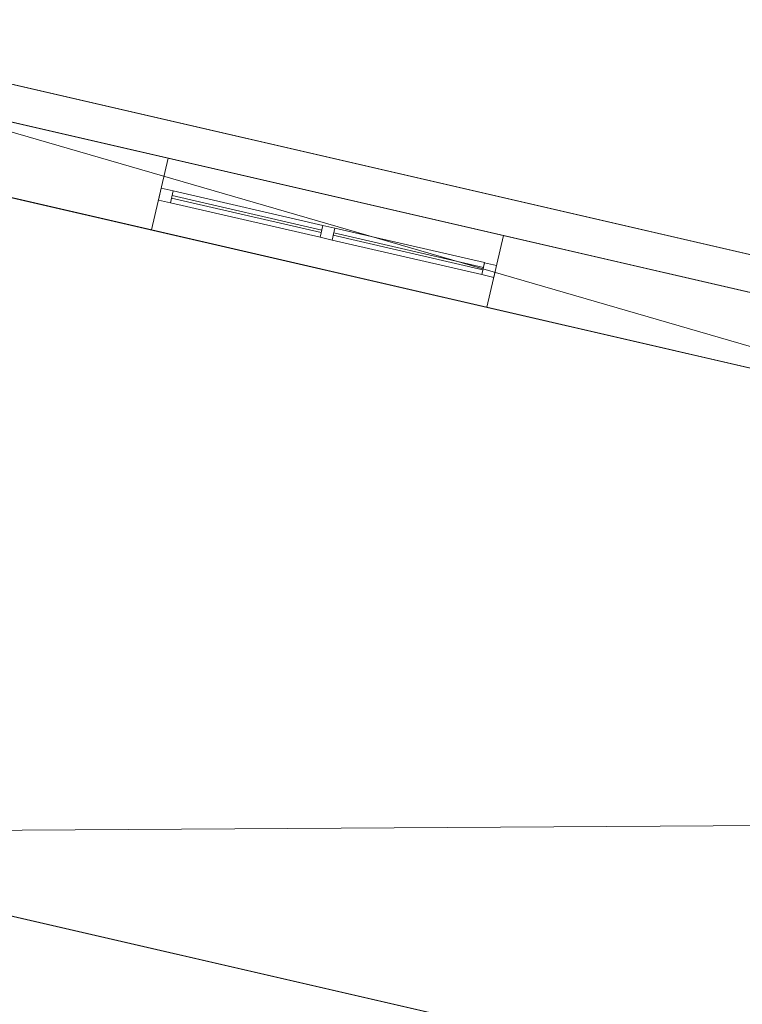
# Model space of a CAD drawing. Header units: millimetres. Extents: x -430348 to -225823, y -86243 to 5084.
# Tile 794 of 1056: x -331362 to -328423, y -64630 to -60622. Entities that reach past the tile are written whole.
import ezdxf

# ---------------------------------------------------------------- set-up
doc = ezdxf.new("R2010")
doc.units = ezdxf.units.MM
for name, color, linetype, lineweight in [('A-GLAZ-CURT', 52, 'Continuous', 9), ('A-GLAZ-CWMG', 51, 'Continuous', 9), ('A-ROOF', 132, 'Continuous', 9), ('A-WALL', 113, 'Continuous', 9)]:
    doc.layers.add(name, color=color, linetype=linetype, lineweight=lineweight)

# ---------------------------------------------------------------- blocks, each defined once
blk = doc.blocks.new('System Panel - Glazed-555748-_3D_ Copy 1')
at = {"layer": 'A-GLAZ-CURT', "transparency": 33554471}
mesh = blk.add_polyface(dxfattribs=at)
corners = [(-312.5, 5), (-312.5, 5, 555), (312.5, 5, 555), (312.5, 5)]
mesh.append_faces([[corners[k] for k in face] for face in [(2, 3, 0, 1)]])
mesh = blk.add_polyface(dxfattribs=at)
corners = [(312.5, -5), (-312.5, -5), (-312.5, 5), (312.5, 5)]
mesh.append_faces([[corners[k] for k in face] for face in [(3, 0, 1, 2)]])
mesh = blk.add_polyface(dxfattribs=at)
corners = [(-312.5, -5, 555), (312.5, -5, 555), (312.5, 5, 555), (-312.5, 5, 555)]
mesh.append_faces([[corners[k] for k in face] for face in [(3, 0, 1, 2)]])
mesh = blk.add_polyface(dxfattribs=at)
corners = [(-312.5, -5), (-312.5, -5, 555), (-312.5, 5, 555), (-312.5, 5)]
mesh.append_faces([[corners[k] for k in face] for face in [(3, 0, 1, 2)]])
mesh = blk.add_polyface(dxfattribs=at)
corners = [(312.5, -5, 555), (312.5, -5), (312.5, 5), (312.5, 5, 555)]
mesh.append_faces([[corners[k] for k in face] for face in [(3, 0, 1, 2)]])
mesh = blk.add_polyface(dxfattribs=at)
corners = [(-312.5, -5), (312.5, -5), (312.5, -5, 555), (-312.5, -5, 555)]
mesh.append_faces([[corners[k] for k in face] for face in [(2, 3, 0, 1)]])
blk = doc.blocks.new('Rectangular Mullion - 50mm x 50mm-555749-_3D_ Copy 1')
at = {"layer": 'A-GLAZ-CWMG'}
mesh = blk.add_polyface(dxfattribs=at)
corners = [(0, 25), (-50, 25), (-50, -25), (0, -25)]
mesh.append_faces([[corners[k] for k in face] for face in [(2, 3, 0, 1)]])
mesh = blk.add_polyface(dxfattribs=at)
corners = [(-50, 25), (0, 25), (0, 25, -630), (-50, 25, -630)]
mesh.append_faces([[corners[k] for k in face] for face in [(0, 1, 2, 3)]])
mesh = blk.add_polyface(dxfattribs=at)
corners = [(-50, -25), (-50, 25), (-50, 25, -630), (-50, -25, -630)]
mesh.append_faces([[corners[k] for k in face] for face in [(0, 1, 2, 3)]])
mesh = blk.add_polyface(dxfattribs=at)
corners = [(0, 25), (0, -25), (0, -25, -630), (0, 25, -630)]
mesh.append_faces([[corners[k] for k in face] for face in [(0, 1, 2, 3)]])
mesh = blk.add_polyface(dxfattribs=at)
corners = [(0, -25), (-50, -25), (-50, -25, -630), (0, -25, -630)]
mesh.append_faces([[corners[k] for k in face] for face in [(0, 1, 2, 3)]])
blk = doc.blocks.new('Rectangular Mullion - 50mm x 50mm-374249-_3D_ Copy 1')
at = {"layer": 'A-GLAZ-CWMG'}
mesh = blk.add_polyface(dxfattribs=at)
corners = [(0, 25), (-50, 25), (-50, -25), (0, -25)]
mesh.append_faces([[corners[k] for k in face] for face in [(3, 0, 1, 2)]])
mesh = blk.add_polyface(dxfattribs=at)
corners = [(0, 25, -625), (0, -25, -625), (-50, -25, -625), (-50, 25, -625)]
mesh.append_faces([[corners[k] for k in face] for face in [(3, 0, 1, 2)]])
mesh = blk.add_polyface(dxfattribs=at)
corners = [(-50, 25), (0, 25), (0, 25, -625), (-50, 25, -625)]
mesh.append_faces([[corners[k] for k in face] for face in [(0, 1, 2, 3)]])
mesh = blk.add_polyface(dxfattribs=at)
corners = [(-50, -25), (-50, 25), (-50, 25, -625), (-50, -25, -625)]
mesh.append_faces([[corners[k] for k in face] for face in [(0, 1, 2, 3)]])
mesh = blk.add_polyface(dxfattribs=at)
corners = [(0, 25), (0, -25), (0, -25, -625), (0, 25, -625)]
mesh.append_faces([[corners[k] for k in face] for face in [(0, 1, 2, 3)]])
mesh = blk.add_polyface(dxfattribs=at)
corners = [(0, -25), (-50, -25), (-50, -25, -625), (0, -25, -625)]
mesh.append_faces([[corners[k] for k in face] for face in [(0, 1, 2, 3)]])
blk = doc.blocks.new('Rectangular Mullion - 50mm x 50mm-555750-_3D_ Copy 1')
at = {"layer": 'A-GLAZ-CWMG'}
mesh = blk.add_polyface(dxfattribs=at)
corners = [(0, 25), (-50, 25), (-50, -25), (0, -25)]
mesh.append_faces([[corners[k] for k in face] for face in [(2, 3, 0, 1)]])
mesh = blk.add_polyface(dxfattribs=at)
corners = [(-50, 25), (0, 25), (0, 25, -630), (-50, 25, -630)]
mesh.append_faces([[corners[k] for k in face] for face in [(0, 1, 2, 3)]])
mesh = blk.add_polyface(dxfattribs=at)
corners = [(-50, -25), (-50, 25), (-50, 25, -630), (-50, -25, -630)]
mesh.append_faces([[corners[k] for k in face] for face in [(0, 1, 2, 3)]])
mesh = blk.add_polyface(dxfattribs=at)
corners = [(0, 25), (0, -25), (0, -25, -630), (0, 25, -630)]
mesh.append_faces([[corners[k] for k in face] for face in [(0, 1, 2, 3)]])
mesh = blk.add_polyface(dxfattribs=at)
corners = [(0, -25), (-50, -25), (-50, -25, -630), (0, -25, -630)]
mesh.append_faces([[corners[k] for k in face] for face in [(0, 1, 2, 3)]])
blk = doc.blocks.new('Rectangular Mullion - 50mm x 50mm-374248-_3D_ Copy 1')
at = {"layer": 'A-GLAZ-CWMG'}
mesh = blk.add_polyface(dxfattribs=at)
corners = [(0, 25), (-50, 25), (-50, -25), (0, -25)]
mesh.append_faces([[corners[k] for k in face] for face in [(3, 0, 1, 2)]])
mesh = blk.add_polyface(dxfattribs=at)
corners = [(0, 25, -625), (0, -25, -625), (-50, -25, -625), (-50, 25, -625)]
mesh.append_faces([[corners[k] for k in face] for face in [(3, 0, 1, 2)]])
mesh = blk.add_polyface(dxfattribs=at)
corners = [(-50, 25), (0, 25), (0, 25, -625), (-50, 25, -625)]
mesh.append_faces([[corners[k] for k in face] for face in [(0, 1, 2, 3)]])
mesh = blk.add_polyface(dxfattribs=at)
corners = [(-50, -25), (-50, 25), (-50, 25, -625), (-50, -25, -625)]
mesh.append_faces([[corners[k] for k in face] for face in [(0, 1, 2, 3)]])
mesh = blk.add_polyface(dxfattribs=at)
corners = [(0, 25), (0, -25), (0, -25, -625), (0, 25, -625)]
mesh.append_faces([[corners[k] for k in face] for face in [(0, 1, 2, 3)]])
mesh = blk.add_polyface(dxfattribs=at)
corners = [(0, -25), (-50, -25), (-50, -25, -625), (0, -25, -625)]
mesh.append_faces([[corners[k] for k in face] for face in [(0, 1, 2, 3)]])
blk = doc.blocks.new('Rectangular Mullion - 50mm x 50mm-555751-_3D_ Copy 1')
at = {"layer": 'A-GLAZ-CWMG'}
mesh = blk.add_polyface(dxfattribs=at)
corners = [(0, 25, -630), (0, -25, -630), (-50, -25, -630), (-50, 25, -630)]
mesh.append_faces([[corners[k] for k in face] for face in [(0, 1, 2, 3)]])
mesh = blk.add_polyface(dxfattribs=at)
corners = [(-50, 25), (0, 25), (0, 25, -630), (-50, 25, -630)]
mesh.append_faces([[corners[k] for k in face] for face in [(0, 1, 2, 3)]])
mesh = blk.add_polyface(dxfattribs=at)
corners = [(-50, -25), (-50, 25), (-50, 25, -630), (-50, -25, -630)]
mesh.append_faces([[corners[k] for k in face] for face in [(0, 1, 2, 3)]])
mesh = blk.add_polyface(dxfattribs=at)
corners = [(0, 25), (0, -25), (0, -25, -630), (0, 25, -630)]
mesh.append_faces([[corners[k] for k in face] for face in [(0, 1, 2, 3)]])
mesh = blk.add_polyface(dxfattribs=at)
corners = [(0, -25), (-50, -25), (-50, -25, -630), (0, -25, -630)]
mesh.append_faces([[corners[k] for k in face] for face in [(0, 1, 2, 3)]])
blk = doc.blocks.new('Rectangular Mullion - 50mm x 50mm-555752-_3D_ Copy 1')
at = {"layer": 'A-GLAZ-CWMG'}
mesh = blk.add_polyface(dxfattribs=at)
corners = [(0, 25, -630), (0, -25, -630), (-50, -25, -630), (-50, 25, -630)]
mesh.append_faces([[corners[k] for k in face] for face in [(0, 1, 2, 3)]])
mesh = blk.add_polyface(dxfattribs=at)
corners = [(-50, 25), (0, 25), (0, 25, -630), (-50, 25, -630)]
mesh.append_faces([[corners[k] for k in face] for face in [(0, 1, 2, 3)]])
mesh = blk.add_polyface(dxfattribs=at)
corners = [(-50, -25), (-50, 25), (-50, 25, -630), (-50, -25, -630)]
mesh.append_faces([[corners[k] for k in face] for face in [(0, 1, 2, 3)]])
mesh = blk.add_polyface(dxfattribs=at)
corners = [(0, 25), (0, -25), (0, -25, -630), (0, 25, -630)]
mesh.append_faces([[corners[k] for k in face] for face in [(0, 1, 2, 3)]])
mesh = blk.add_polyface(dxfattribs=at)
corners = [(0, -25), (-50, -25), (-50, -25, -630), (0, -25, -630)]
mesh.append_faces([[corners[k] for k in face] for face in [(0, 1, 2, 3)]])
blk = doc.blocks.new('Rectangular Mullion - 50mm x 50mm-378290-_3D_ Copy 1')
at = {"layer": 'A-GLAZ-CWMG'}
mesh = blk.add_polyface(dxfattribs=at)
corners = [(25, 25), (-25, 25), (-25, -25), (25, -25)]
mesh.append_faces([[corners[k] for k in face] for face in [(2, 3, 0, 1)]])
mesh = blk.add_polyface(dxfattribs=at)
corners = [(25, 25, -625), (25, -25, -625), (-25, -25, -625), (-25, 25, -625)]
mesh.append_faces([[corners[k] for k in face] for face in [(0, 1, 2, 3)]])
mesh = blk.add_polyface(dxfattribs=at)
corners = [(-25, 25), (25, 25), (25, 25, -625), (-25, 25, -625)]
mesh.append_faces([[corners[k] for k in face] for face in [(0, 1, 2, 3)]])
mesh = blk.add_polyface(dxfattribs=at)
corners = [(-25, -25), (-25, 25), (-25, 25, -625), (-25, -25, -625)]
mesh.append_faces([[corners[k] for k in face] for face in [(0, 1, 2, 3)]])
mesh = blk.add_polyface(dxfattribs=at)
corners = [(25, 25), (25, -25), (25, -25, -625), (25, 25, -625)]
mesh.append_faces([[corners[k] for k in face] for face in [(0, 1, 2, 3)]])
mesh = blk.add_polyface(dxfattribs=at)
corners = [(25, -25), (-25, -25), (-25, -25, -625), (25, -25, -625)]
mesh.append_faces([[corners[k] for k in face] for face in [(0, 1, 2, 3)]])
blk = doc.blocks.new('Rectangular Mullion - 50mm x 50mm-555746-_3D_ Copy 1')
at = {"layer": 'A-GLAZ-CWMG'}
mesh = blk.add_polyface(dxfattribs=at)
corners = [(25, 25, -630), (25, -25, -630), (-25, -25, -630), (-25, 25, -630)]
mesh.append_faces([[corners[k] for k in face] for face in [(0, 1, 2, 3)]])
mesh = blk.add_polyface(dxfattribs=at)
corners = [(-25, 25), (25, 25), (25, 25, -630), (-25, 25, -630)]
mesh.append_faces([[corners[k] for k in face] for face in [(0, 1, 2, 3)]])
mesh = blk.add_polyface(dxfattribs=at)
corners = [(-25, -25), (-25, 25), (-25, 25, -630), (-25, -25, -630)]
mesh.append_faces([[corners[k] for k in face] for face in [(0, 1, 2, 3)]])
mesh = blk.add_polyface(dxfattribs=at)
corners = [(25, 25), (25, -25), (25, -25, -630), (25, 25, -630)]
mesh.append_faces([[corners[k] for k in face] for face in [(0, 1, 2, 3)]])
mesh = blk.add_polyface(dxfattribs=at)
corners = [(25, -25), (-25, -25), (-25, -25, -630), (25, -25, -630)]
mesh.append_faces([[corners[k] for k in face] for face in [(0, 1, 2, 3)]])
blk = doc.blocks.new('Rectangular Mullion - 50mm x 50mm-555747-_3D_ Copy 1')
at = {"layer": 'A-GLAZ-CWMG'}
mesh = blk.add_polyface(dxfattribs=at)
corners = [(25, 25), (-25, 25), (-25, -25), (25, -25)]
mesh.append_faces([[corners[k] for k in face] for face in [(2, 3, 0, 1)]])
mesh = blk.add_polyface(dxfattribs=at)
corners = [(-25, 25), (25, 25), (25, 25, -630), (-25, 25, -630)]
mesh.append_faces([[corners[k] for k in face] for face in [(0, 1, 2, 3)]])
mesh = blk.add_polyface(dxfattribs=at)
corners = [(-25, -25), (-25, 25), (-25, 25, -630), (-25, -25, -630)]
mesh.append_faces([[corners[k] for k in face] for face in [(0, 1, 2, 3)]])
mesh = blk.add_polyface(dxfattribs=at)
corners = [(25, 25), (25, -25), (25, -25, -630), (25, 25, -630)]
mesh.append_faces([[corners[k] for k in face] for face in [(0, 1, 2, 3)]])
mesh = blk.add_polyface(dxfattribs=at)
corners = [(25, -25), (-25, -25), (-25, -25, -630), (25, -25, -630)]
mesh.append_faces([[corners[k] for k in face] for face in [(0, 1, 2, 3)]])

msp = doc.modelspace()

# ---------------------------------------------------------------- block references
at = {"layer": 'A-GLAZ-CURT', "transparency": 33554471, "rotation": 166.9999999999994}
for p in [(-330439.3, -61413.7, 63500), (-330439.3, -61413.7, 64105), (-329781.6, -61565.5, 63500), (-329781.6, -61565.5, 64105)]:
    msp.add_blockref('System Panel - Glazed-555748-_3D_ Copy 1', p, dxfattribs=at)
at = {"layer": 'A-GLAZ-CWMG', "extrusion": (0, 0, -1), "rotation": 13.00000000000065}
for name, p in [('Rectangular Mullion - 50mm x 50mm-555750-_3D_ Copy 1', (330792.5, -61332.2, -63450)), ('Rectangular Mullion - 50mm x 50mm-555752-_3D_ Copy 1', (330792.5, -61332.2, -64080)), ('Rectangular Mullion - 50mm x 50mm-555746-_3D_ Copy 1', (330110.5, -61489.6, -64080)), ('Rectangular Mullion - 50mm x 50mm-555747-_3D_ Copy 1', (330110.5, -61489.6, -63450))]:
    msp.add_blockref(name, p, dxfattribs=at)
at = {"layer": 'A-GLAZ-CWMG', "extrusion": (-0.97437, 0.224951, 0), "rotation": 90}
for name, p in [('Rectangular Mullion - 50mm x 50mm-374249-_3D_ Copy 1', (134172.3, 64710, 308467.6)), ('Rectangular Mullion - 50mm x 50mm-378290-_3D_ Copy 1', (134172.3, 64080, 308467.6)), ('Rectangular Mullion - 50mm x 50mm-378290-_3D_ Copy 1', (134172.3, 64080, 307792.6)), ('Rectangular Mullion - 50mm x 50mm-374249-_3D_ Copy 1', (134172.3, 64710, 307792.6))]:
    msp.add_blockref(name, p, dxfattribs=at)
at = {"layer": 'A-GLAZ-CWMG', "extrusion": (0.97437, -0.224951, 0), "rotation": 270}
for p in [(-134172.3, 63450, -307842.6), (-134172.3, 63450, -307167.6)]:
    msp.add_blockref('Rectangular Mullion - 50mm x 50mm-374248-_3D_ Copy 1', p, dxfattribs=at)
at = {"layer": 'A-GLAZ-CWMG'}
for name, p, rotation in [('Rectangular Mullion - 50mm x 50mm-555749-_3D_ Copy 1', (-329428.4, -61647.1, 64710), 346.9999999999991), ('Rectangular Mullion - 50mm x 50mm-555751-_3D_ Copy 1', (-329428.4, -61647.1, 64080), 346.9999999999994)]:
    msp.add_blockref(name, p, dxfattribs=dict(at, rotation=rotation))

# ---------------------------------------------------------------- meshes
at = {"layer": 'A-ROOF'}
mesh = msp.add_polyface(dxfattribs=at)
corners = [(-332086.3, -60879.5, 62625), (-331245, -57235.4, 62592.4), (-331245, -57235.4, 62492.4), (-332086.3, -60879.5, 62525)]
mesh.append_faces([[corners[k] for k in face] for face in [(1, 2, 3, 0)]])
mesh = msp.add_polyface(dxfattribs=at)
corners = [(-332086.3, -60879.5, 62525), (-331245, -57235.4, 62492.4), (-328516.7, -57865.2, 62492.4), (-328912.6, -59580.1, 62507.7), (-326358.3, -60169.8, 62507.7), (-326803.7, -62099.1, 62525)]
mesh.append_faces([[corners[k] for k in face] for face in [(5, 3, 4)]], dxfattribs={"vtx0": -1})
mesh.append_faces([[corners[k] for k in face] for face in [(2, 3, 1)]], dxfattribs={"vtx1": -1})
mesh.append_faces([[corners[k] for k in face] for face in [(0, 1, 3, 5)]], dxfattribs={"vtx1": -1, "vtx2": -1})
mesh = msp.add_polyface(dxfattribs=at)
corners = [(-331245, -57235.4, 62592.4), (-332086.3, -60879.5, 62625), (-326803.7, -62099.1, 62625), (-326358.3, -60169.8, 62607.7), (-328912.6, -59580.1, 62607.7), (-328516.7, -57865.2, 62592.4)]
mesh.append_faces([[corners[k] for k in face] for face in [(0, 4, 5)]], dxfattribs={"vtx0": -1})
mesh.append_faces([[corners[k] for k in face] for face in [(4, 0, 1, 2)]], dxfattribs={"vtx0": -1, "vtx3": -1})
mesh.append_faces([[corners[k] for k in face] for face in [(3, 4, 2)]], dxfattribs={"vtx1": -1})
mesh = msp.add_polyface(dxfattribs=at)
corners = [(-318592.4, -63840.9, 64710), (-316906.2, -66539.3, 66314.9), (-318165.5, -67326.2, 67063.9), (-332868.8, -63931.7, 67063.9), (-332936.9, -63916, 67063.9), (-332194.6, -60700.6, 64710), (-332126.4, -60716.3, 64710)]
mesh.append_faces([[corners[k] for k in face] for face in [(0, 3, 6)]], dxfattribs={"vtx0": -1, "vtx1": -1})
mesh.append_faces([[corners[k] for k in face] for face in [(5, 6, 3, 4)]], dxfattribs={"vtx1": -1})
mesh.append_faces([[corners[k] for k in face] for face in [(0, 1, 2, 3)]], dxfattribs={"vtx3": -1})
mesh = msp.add_polyface(dxfattribs=at)
corners = [(-318592.4, -63840.9, 64832.8), (-332194.6, -60700.6, 64832.8), (-332936.9, -63916, 67186.7), (-318165.5, -67326.2, 67186.7), (-316906.2, -66539.3, 66437.7)]
mesh.append_faces([[corners[k] for k in face] for face in [(3, 4, 0)]], dxfattribs={"vtx2": -1})
mesh.append_faces([[corners[k] for k in face] for face in [(0, 1, 2, 3)]], dxfattribs={"vtx3": -1})
mesh = msp.add_polyface(dxfattribs=at)
corners = [(-332194.6, -60700.6, 64710), (-332194.6, -60700.6, 64832.8), (-318592.4, -63840.9, 64832.8), (-318592.4, -63840.9, 64710), (-332126.4, -60716.3, 64710)]
mesh.append_faces([[corners[k] for k in face] for face in [(2, 3, 4)]], dxfattribs={"vtx2": -1})
mesh.append_faces([[corners[k] for k in face] for face in [(4, 0, 1, 2)]], dxfattribs={"vtx3": -1})
mesh = msp.add_polyface(dxfattribs=at)
corners = [(-326803.7, -62099.1, 62525), (-326803.7, -62099.1, 62625), (-332086.3, -60879.5, 62625), (-332086.3, -60879.5, 62525)]
mesh.append_faces([[corners[k] for k in face] for face in [(2, 3, 0, 1)]])
mesh = msp.add_polyface(dxfattribs=at)
corners = [(-333251.5, -67230.2, 64710), (-333611.1, -67147.1, 64710), (-333679.3, -67131.4, 64710), (-332936.9, -63916, 67063.9), (-332868.8, -63931.7, 67063.9), (-318165.5, -67326.2, 67063.9), (-315692.4, -71284, 64710), (-317681.3, -70824.8, 64710), (-317690.1, -70822.8, 64710), (-318995, -68313.3, 66244.7), (-321237.9, -70003.7, 64710), (-321247.5, -70001.5, 64710), (-321653.8, -69907.7, 64710), (-321663.7, -69905.4, 64710), (-322956.8, -67350.6, 66278.2), (-325209.1, -69086.9, 64710), (-325220, -69084.4, 64710), (-329743.8, -68040, 64710), (-329753.7, -68037.7, 64710), (-331029.5, -65517.1, 66257.1)]
mesh.append_faces([[corners[k] for k in face] for face in [(4, 2, 3)]], dxfattribs={"vtx0": -1})
mesh.append_faces([[corners[k] for k in face] for face in [(14, 5, 9)]], dxfattribs={"vtx0": -1, "vtx1": -1, "vtx2": -1})
mesh.append_faces([[corners[k] for k in face] for face in [(14, 19, 4, 5)]], dxfattribs={"vtx0": -1, "vtx1": -1, "vtx3": -1})
mesh.append_faces([[corners[k] for k in face] for face in [(4, 19, 0)]], dxfattribs={"vtx0": -1, "vtx2": -1})
mesh.append_faces([[corners[k] for k in face] for face in [(16, 17, 14, 15), (6, 7, 5)]], dxfattribs={"vtx1": -1})
mesh.append_faces([[corners[k] for k in face] for face in [(1, 2, 4, 0)]], dxfattribs={"vtx1": -1, "vtx2": -1})
mesh.append_faces([[corners[k] for k in face] for face in [(17, 18, 19, 14), (7, 8, 9, 5), (12, 13, 14, 9)]], dxfattribs={"vtx2": -1, "vtx3": -1})
mesh.append_faces([[corners[k] for k in face] for face in [(9, 10, 11, 12)]], dxfattribs={"vtx3": -1})
mesh = msp.add_polyface(dxfattribs=at)
corners = [(-333679.3, -67131.4, 64832.8), (-333262.4, -67227.7, 64832.8), (-331027.1, -65504.5, 66389.1), (-329743.8, -68040, 64832.8), (-325220, -69084.4, 64832.8), (-322954.5, -67337.9, 66410.2), (-321653.8, -69907.7, 64832.8), (-321247.5, -70001.5, 64832.8), (-318993, -68302.4, 66375.5), (-317681.3, -70824.8, 64832.8), (-315692.4, -71284, 64832.8), (-318165.5, -67326.2, 67186.7), (-332936.9, -63916, 67186.7)]
mesh.append_faces([[corners[k] for k in face] for face in [(5, 2, 3, 4)]], dxfattribs={"vtx0": -1})
mesh.append_faces([[corners[k] for k in face] for face in [(12, 2, 5, 11)]], dxfattribs={"vtx0": -1, "vtx1": -1, "vtx2": -1})
mesh.append_faces([[corners[k] for k in face] for face in [(5, 6, 8, 11)]], dxfattribs={"vtx1": -1, "vtx2": -1, "vtx3": -1})
mesh.append_faces([[corners[k] for k in face] for face in [(9, 10, 11, 8), (6, 7, 8)]], dxfattribs={"vtx2": -1})
mesh.append_faces([[corners[k] for k in face] for face in [(12, 0, 1, 2)]], dxfattribs={"vtx3": -1})
at = {"layer": 'A-WALL'}
mesh = msp.add_polyface(dxfattribs=at)
corners = [(-318492.7, -64325.7, 59055.2), (-325272.3, -62760.5, 59055.2), (-325564.6, -62693, 59055.2), (-326621.8, -62449, 59055.2), (-326914.1, -62381.5, 59055.2), (-337272.8, -59990, 59055.2), (-337565.1, -59922.5, 59055.2), (-338713.7, -59657.3, 59055.2), (-339006, -59589.9, 59055.2), (-349473.9, -57173.2, 59055.2), (-349766.2, -57105.7, 59055.2), (-349698.7, -56813.4, 59055.2), (-344281.8, -58064, 59055.2), (-344087, -58108.9, 59055.2), (-338776.6, -59334.9, 59055.2), (-338581.8, -59379.9, 59055.2), (-337490.2, -59631.9, 59055.2), (-337295.3, -59676.9, 59055.2), (-332676.8, -60743.2, 59055.2), (-332482, -60788.2, 59055.2), (-332086.3, -60879.5, 59055.2), (-331794, -60947, 59055.2), (-327096, -62031.6, 59055.2), (-326803.7, -62099.1, 59055.2), (-325472.9, -62406.3, 59055.2), (-325179.5, -62474.1, 59055.2), (-321464.2, -63331.8, 59055.2), (-321171.8, -63399.3, 59055.2), (-318425.2, -64033.4, 59055.2)]
mesh.append_faces([[corners[k] for k in face] for face in [(0, 27, 28)]], dxfattribs={"vtx0": -1})
mesh.append_faces([[corners[k] for k in face] for face in [(24, 3, 23)]], dxfattribs={"vtx0": -1, "vtx1": -1})
mesh.append_faces([[corners[k] for k in face] for face in [(5, 18, 19), (20, 4, 5, 19), (23, 3, 4, 22), (6, 16, 17), (9, 12, 13)]], dxfattribs={"vtx0": -1, "vtx2": -1})
mesh.append_faces([[corners[k] for k in face] for face in [(24, 1, 2, 3), (4, 20, 21, 22), (1, 24, 25, 26)]], dxfattribs={"vtx0": -1, "vtx3": -1})
mesh.append_faces([[corners[k] for k in face] for face in [(7, 8, 14, 15), (8, 9, 13, 14), (5, 6, 17, 18), (6, 7, 15, 16), (0, 1, 26, 27)]], dxfattribs={"vtx1": -1, "vtx3": -1})
mesh.append_faces([[corners[k] for k in face] for face in [(9, 10, 11, 12)]], dxfattribs={"vtx3": -1})
mesh = msp.add_polyface(dxfattribs=at)
corners = [(-318425.2, -64033.4, 59055.2), (-321171.8, -63399.3, 59055.2), (-321464.2, -63331.8, 59055.2), (-325179.5, -62474.1, 59055.2), (-325472.9, -62406.3, 59055.2), (-326803.7, -62099.1, 59055.2), (-327096, -62031.6, 59055.2), (-331794, -60947, 59055.2), (-332086.3, -60879.5, 59055.2), (-332482, -60788.2, 59055.2), (-332676.8, -60743.2, 59055.2), (-337295.3, -59676.9, 59055.2), (-337490.2, -59631.9, 59055.2), (-338581.8, -59379.9, 59055.2), (-338776.6, -59334.9, 59055.2), (-344087, -58108.9, 59055.2), (-344281.8, -58064, 59055.2), (-349698.7, -56813.4, 59055.2), (-349698.7, -56813.4, 64617), (-332160.2, -60862.5, 64617), (-332160.2, -60862.5, 64817), (-318480, -64020.8, 64817), (-318425.2, -64033.4, 64857.1), (-318648.2, -63981.9, 63579.7), (-318648.2, -63981.9, 64579.7), (-319505.7, -63784, 64579.7), (-319505.7, -63784, 63579.7), (-321298.5, -63370.1, 63450), (-321298.5, -63370.1, 64710), (-322701.6, -63046.1, 64710), (-322701.6, -63046.1, 63450), (-324230.5, -62693.2, 63450), (-324230.5, -62693.2, 64710), (-325107.4, -62490.7, 64710), (-325107.4, -62490.7, 63450), (-325637.4, -62368.4, 63450), (-325637.4, -62368.4, 64710), (-326296.2, -62216.3, 64710), (-326296.2, -62216.3, 63450), (-326958.7, -62063.3, 63450), (-326958.7, -62063.3, 64710), (-327835.7, -61860.8, 64710), (-327835.7, -61860.8, 63450), (-329394.6, -61500.9, 63450), (-329394.6, -61500.9, 64710), (-330758.8, -61186, 64710), (-330758.8, -61186, 63450), (-333339, -60590.3, 63250), (-333339, -60590.3, 64510), (-334625.2, -60293.4, 64510), (-334625.2, -60293.4, 63250), (-336301.1, -59906.4, 63250), (-336301.1, -59906.4, 64510), (-337119.6, -59717.5, 64510), (-337119.6, -59717.5, 63250), (-337801.6, -59560, 63250), (-337801.6, -59560, 64510), (-338366.8, -59429.5, 64510), (-338366.8, -59429.5, 63250), (-339019.6, -59278.8, 63250), (-339019.6, -59278.8, 64510), (-339877.1, -59080.9, 64510), (-339877.1, -59080.9, 63250), (-341523.7, -58700.7, 63250), (-341523.7, -58700.7, 64510), (-342809.9, -58403.8, 64510), (-342809.9, -58403.8, 63250), (-345421.2, -57800.9, 63250), (-345421.2, -57800.9, 64510), (-346707.4, -57504, 64510), (-346707.4, -57504, 63250), (-348480.7, -57094.6, 63250), (-348480.7, -57094.6, 64510), (-349201.8, -56928.1, 64510), (-349201.8, -56928.1, 63250), (-344697, -57968.1, 61019.9), (-344697, -57968.1, 62019.9), (-345281.6, -57833.1, 62019.9), (-345281.6, -57833.1, 61019.9), (-346846.2, -57471.9, 60762.9), (-346846.2, -57471.9, 62022.9), (-347567.2, -57305.5, 62022.9), (-347567.2, -57305.5, 60762.9), (-348480.7, -57094.6, 59750), (-348480.7, -57094.6, 61750), (-349201.8, -56928.1, 61750), (-349201.8, -56928.1, 59750), (-332086.3, -60879.5, 60653.9), (-332086.3, -60879.5, 61913.9), (-333372.5, -60582.6, 61913.9), (-333372.5, -60582.6, 60653.9), (-318648.2, -63981.9, 60928.8), (-318648.2, -63981.9, 61928.8), (-319505.7, -63784, 61928.8), (-319505.7, -63784, 60928.8), (-320597, -63532, 60928.8), (-320597, -63532, 61928.8), (-321171.8, -63399.3, 61928.8), (-321171.8, -63399.3, 60928.8), (-325637.4, -62368.4, 62306.2), (-326554.4, -62156.7, 62306.2), (-326554.4, -62156.7, 59686.2), (-325637.4, -62368.4, 59686.2)]
mesh.append_faces([[corners[k] for k in face] for face in [(95, 1, 98), (23, 92, 26), (31, 99, 34), (38, 40, 37), (34, 36, 33), (39, 100, 42), (60, 57, 59), (72, 69, 71)]], dxfattribs={"vtx0": -1, "vtx1": -1})
mesh.append_faces([[corners[k] for k in face] for face in [(94, 1, 95, 93), (46, 47, 19, 45), (29, 32, 21, 28), (23, 22, 92), (11, 51, 90), (58, 14, 59, 57), (53, 56, 19, 52)]], dxfattribs={"vtx0": -1, "vtx1": -1, "vtx2": -1})
mesh.append_faces([[corners[k] for k in face] for face in [(43, 100, 6, 87), (98, 99, 31, 30)]], dxfattribs={"vtx0": -1, "vtx1": -1, "vtx2": -1, "vtx3": -1})
mesh.append_faces([[corners[k] for k in face] for face in [(98, 3, 102, 99), (88, 47, 46, 43), (42, 100, 43, 44), (20, 33, 36, 37), (34, 99, 35, 36), (38, 100, 39, 40), (20, 37, 40, 41), (66, 15, 75, 76), (71, 81, 84, 85), (18, 65, 68, 69), (18, 69, 72, 73)]], dxfattribs={"vtx0": -1, "vtx1": -1, "vtx3": -1})
mesh.append_faces([[corners[k] for k in face] for face in [(0, 91, 92, 22), (93, 95, 96), (101, 5, 6, 100), (102, 3, 4), (30, 31, 32, 29), (24, 21, 22, 23), (33, 20, 21, 32), (44, 41, 42), (45, 19, 20), (47, 88, 89, 50), (75, 15, 16, 78), (17, 86, 83, 16), (82, 83, 84, 81), (19, 60, 61), (85, 74, 71)]], dxfattribs={"vtx0": -1, "vtx2": -1})
mesh.append_faces([[corners[k] for k in face] for face in [(26, 92, 93, 96), (21, 24, 25, 28), (19, 48, 49, 52), (50, 89, 90, 51), (83, 82, 79, 16), (67, 76, 77, 80), (19, 56, 57, 60), (64, 18, 19, 61), (67, 65, 66, 76), (71, 69, 70, 81), (18, 73, 74, 85)]], dxfattribs={"vtx0": -1, "vtx2": -1, "vtx3": -1})
mesh.append_faces([[corners[k] for k in face] for face in [(98, 1, 2, 3), (87, 6, 7, 8), (87, 8, 9, 10)]], dxfattribs={"vtx0": -1, "vtx3": -1})
mesh.append_faces([[corners[k] for k in face] for face in [(87, 88, 43), (47, 48, 19), (77, 78, 80), (62, 59, 14), (66, 63, 15), (67, 68, 65), (64, 65, 18)]], dxfattribs={"vtx1": -1, "vtx2": -1})
mesh.append_faces([[corners[k] for k in face] for face in [(96, 97, 27, 26), (44, 45, 20, 41), (12, 13, 55, 54), (14, 15, 63, 62), (79, 80, 78, 16)]], dxfattribs={"vtx1": -1, "vtx2": -1, "vtx3": -1})
mesh.append_faces([[corners[k] for k in face] for face in [(94, 91, 0, 1), (97, 98, 30, 27), (101, 102, 4, 5), (99, 100, 38, 35), (25, 26, 27, 28), (54, 51, 11, 12), (13, 14, 58, 55), (90, 87, 10, 11), (49, 50, 51, 52), (85, 86, 17, 18), (80, 81, 70, 67), (53, 54, 55, 56), (61, 62, 63, 64)]], dxfattribs={"vtx1": -1, "vtx3": -1})
mesh = msp.add_polyface(dxfattribs=at)
corners = [(-349766.2, -57105.7, 59055.2), (-349473.9, -57173.2, 59055.2), (-339006, -59589.9, 59055.2), (-338713.7, -59657.3, 59055.2), (-337565.1, -59922.5, 59055.2), (-337272.8, -59990, 59055.2), (-326914.1, -62381.5, 59055.2), (-326621.8, -62449, 59055.2), (-325564.6, -62693, 59055.2), (-325272.3, -62760.5, 59055.2), (-318492.7, -64325.7, 59055.2), (-318492.7, -64325.7, 65031), (-332227.7, -61154.8, 65031), (-332227.7, -61154.8, 64831), (-349473.9, -57173.2, 64831), (-349493.4, -57168.7, 64831), (-349766.2, -57105.7, 64631.3), (-318715.7, -64274.2, 64579.7), (-318715.7, -64274.2, 63579.7), (-319573.2, -64076.3, 63579.7), (-319573.2, -64076.3, 64579.7), (-321366, -63662.4, 64710), (-321366, -63662.4, 63450), (-322769.1, -63338.4, 63450), (-322769.1, -63338.4, 64710), (-324298, -62985.5, 64710), (-324298, -62985.5, 63450), (-325174.9, -62783, 63450), (-325174.9, -62783, 64710), (-325704.9, -62660.7, 64710), (-325704.9, -62660.7, 63450), (-326363.6, -62508.6, 63450), (-326363.6, -62508.6, 64710), (-327026.2, -62355.6, 64710), (-327026.2, -62355.6, 63450), (-327903.1, -62153.2, 63450), (-327903.1, -62153.2, 64710), (-329462.1, -61793.2, 64710), (-329462.1, -61793.2, 63450), (-330826.3, -61478.3, 63450), (-330826.3, -61478.3, 64710), (-333406.5, -60882.6, 64510), (-333406.5, -60882.6, 63250), (-334692.7, -60585.7, 63250), (-334692.7, -60585.7, 64510), (-336368.6, -60198.8, 64510), (-336368.6, -60198.8, 63250), (-337187.1, -60009.8, 63250), (-337187.1, -60009.8, 64510), (-337869.1, -59852.3, 64510), (-337869.1, -59852.3, 63250), (-338434.3, -59721.9, 63250), (-338434.3, -59721.9, 64510), (-339087.1, -59571.1, 64510), (-339087.1, -59571.1, 63250), (-339944.5, -59373.2, 63250), (-339944.5, -59373.2, 64510), (-341591.2, -58993, 64510), (-341591.2, -58993, 63250), (-342877.4, -58696.1, 63250), (-342877.4, -58696.1, 64510), (-345488.7, -58093.2, 64510), (-345488.7, -58093.2, 63250), (-346774.9, -57796.3, 63250), (-346774.9, -57796.3, 64510), (-348548.2, -57386.9, 64510), (-348548.2, -57386.9, 63250), (-349269.3, -57220.4, 63250), (-349269.3, -57220.4, 64510), (-344764.5, -58260.4, 62019.9), (-344764.5, -58260.4, 61019.9), (-345349.1, -58125.4, 61019.9), (-345349.1, -58125.4, 62019.9), (-346913.6, -57764.2, 62022.9), (-346913.6, -57764.2, 60762.9), (-347634.7, -57597.8, 60762.9), (-347634.7, -57597.8, 62022.9), (-348548.2, -57386.9, 61750), (-348548.2, -57386.9, 59750), (-349269.3, -57220.4, 59750), (-349269.3, -57220.4, 61750), (-332153.8, -61171.8, 61913.9), (-332153.8, -61171.8, 60653.9), (-333439.9, -60874.9, 60653.9), (-333439.9, -60874.9, 61913.9), (-318715.7, -64274.2, 61928.8), (-318715.7, -64274.2, 60928.8), (-319573.2, -64076.3, 60928.8), (-319573.2, -64076.3, 61928.8), (-320664.4, -63824.3, 61928.8), (-320664.4, -63824.3, 60928.8), (-321239.3, -63691.6, 60928.8), (-321239.3, -63691.6, 61928.8), (-326621.8, -62449, 62306.2), (-325704.9, -62660.7, 62306.2), (-325704.9, -62660.7, 59686.2), (-326621.8, -62449, 59686.2)]
mesh.append_faces([[corners[k] for k in face] for face in [(67, 80, 66), (55, 2, 54), (93, 38, 96), (96, 7, 95), (91, 10, 90), (42, 13, 41), (19, 85, 18), (21, 11, 24)]], dxfattribs={"vtx0": -1, "vtx1": -1})
mesh.append_faces([[corners[k] for k in face] for face in [(71, 74, 78, 70), (61, 60, 14, 64), (65, 64, 14, 68), (12, 29, 28, 11), (25, 24, 11, 28)]], dxfattribs={"vtx0": -1, "vtx1": -1, "vtx2": -1})
mesh.append_faces([[corners[k] for k in face] for face in [(46, 5, 83, 43), (58, 70, 2, 55)]], dxfattribs={"vtx0": -1, "vtx1": -1, "vtx2": -1, "vtx3": -1})
mesh.append_faces([[corners[k] for k in face] for face in [(66, 76, 63, 64), (57, 56, 13, 14), (13, 45, 44, 41), (13, 42, 39, 40), (91, 95, 9, 10), (91, 26, 94, 95), (19, 89, 88, 85), (12, 37, 36, 33)]], dxfattribs={"vtx0": -1, "vtx1": -1, "vtx3": -1})
mesh.append_faces([[corners[k] for k in face] for face in [(79, 0, 1, 78), (0, 79, 80, 16), (78, 74, 75), (63, 76, 73, 62), (59, 69, 70, 58), (5, 46, 47), (46, 43, 44, 45), (50, 47, 48, 49), (60, 61, 62, 59), (58, 55, 56, 57), (54, 51, 52, 53), (90, 87, 88, 89), (23, 91, 92, 22), (94, 30, 31), (22, 19, 20, 21)]], dxfattribs={"vtx0": -1, "vtx2": -1})
mesh.append_faces([[corners[k] for k in face] for face in [(66, 80, 77, 76), (73, 71, 72, 62), (78, 1, 2, 70), (54, 2, 3, 51), (62, 72, 69, 59), (38, 81, 82, 6), (81, 38, 39, 42), (93, 34, 35, 38), (10, 86, 87, 90), (22, 92, 89, 19), (27, 29, 30, 94), (23, 25, 26, 91), (11, 17, 18, 85)]], dxfattribs={"vtx0": -1, "vtx2": -1, "vtx3": -1})
mesh.append_faces([[corners[k] for k in face] for face in [(68, 14, 15, 16)]], dxfattribs={"vtx0": -1, "vtx3": -1})
mesh.append_faces([[corners[k] for k in face] for face in [(73, 74, 71), (83, 84, 43), (65, 66, 64), (60, 57, 14), (56, 53, 13), (8, 9, 95, 7), (26, 27, 94), (23, 24, 25), (27, 28, 29)]], dxfattribs={"vtx1": -1, "vtx2": -1})
mesh.append_faces([[corners[k] for k in face] for face in [(4, 5, 47, 50), (67, 68, 16, 80), (48, 45, 13, 49), (52, 49, 13, 53), (6, 7, 96, 38), (93, 94, 31, 34), (32, 29, 12, 33), (20, 17, 11, 21)]], dxfattribs={"vtx1": -1, "vtx2": -1, "vtx3": -1})
mesh.append_faces([[corners[k] for k in face] for face in [(77, 78, 75, 76), (3, 4, 50, 51), (42, 43, 84, 81), (82, 83, 5, 6), (37, 38, 35, 36), (85, 86, 10, 11), (40, 37, 12, 13), (33, 34, 31, 32)]], dxfattribs={"vtx1": -1, "vtx3": -1})
mesh = msp.add_polyface(dxfattribs=at)
corners = [(-332086.3, -60879.5, 59055.2), (-332086.3, -60879.5, 60653.9), (-332086.3, -60879.5, 61913.9), (-332086.3, -60879.5, 62525), (-331245, -57235.4, 62492.4), (-331245, -57235.4, 59055.2)]
mesh.append_faces([[corners[k] for k in face] for face in [(1, 4, 5, 0), (4, 1, 2, 3)]], dxfattribs={"vtx0": -1})
mesh = msp.add_polyface(dxfattribs=at)
corners = [(-330952.7, -57302.9, 59055.2), (-331020.1, -57595.2, 59055.2), (-331794, -60947, 59055.2), (-332086.3, -60879.5, 59055.2), (-331245, -57235.4, 59055.2)]
mesh.append_faces([[corners[k] for k in face] for face in [(1, 4, 0)]], dxfattribs={"vtx0": -1})
mesh.append_faces([[corners[k] for k in face] for face in [(3, 4, 1, 2)]], dxfattribs={"vtx1": -1})
mesh = msp.add_polyface(dxfattribs=at)
corners = [(-331794, -60947, 62525), (-331020.1, -57595.2, 62495), (-330952.7, -57302.9, 62492.4), (-331245, -57235.4, 62492.4), (-332086.3, -60879.5, 62525)]
mesh.append_faces([[corners[k] for k in face] for face in [(1, 3, 4, 0)]], dxfattribs={"vtx0": -1})
mesh.append_faces([[corners[k] for k in face] for face in [(1, 2, 3)]], dxfattribs={"vtx2": -1})
mesh = msp.add_polyface(dxfattribs=at)
corners = [(-331794, -60947, 59055.2), (-331020.1, -57595.2, 59055.2), (-330952.7, -57302.9, 59055.2), (-330952.7, -57302.9, 62492.4), (-331020.1, -57595.2, 62495), (-331794, -60947, 62525)]
mesh.append_faces([[corners[k] for k in face] for face in [(4, 5, 0, 1), (1, 2, 3, 4)]], dxfattribs={"vtx3": -1})
mesh = msp.add_polyface(dxfattribs=at)
corners = [(-318492.7, -64325.7, 65031), (-318437.9, -64088.2, 64857.1), (-318480, -64020.8, 64817), (-332160.2, -60862.5, 64817), (-332227.7, -61154.8, 65031)]
mesh.append_faces([[corners[k] for k in face] for face in [(0, 1, 2)]], dxfattribs={"vtx2": -1})
mesh.append_faces([[corners[k] for k in face] for face in [(2, 3, 4, 0)]], dxfattribs={"vtx3": -1})
mesh = msp.add_polyface(dxfattribs=at)
corners = [(-329394.6, -61500.9, 64710), (-329462.1, -61793.2, 64710), (-330826.3, -61478.3, 64710), (-330758.8, -61186, 64710)]
mesh.append_faces([[corners[k] for k in face] for face in [(0, 1, 2, 3)]])
mesh = msp.add_polyface(dxfattribs=at)
corners = [(-330758.8, -61186, 64710), (-330826.3, -61478.3, 64710), (-330826.3, -61478.3, 63450), (-330758.8, -61186, 63450)]
mesh.append_faces([[corners[k] for k in face] for face in [(0, 1, 2, 3)]])
mesh = msp.add_polyface(dxfattribs=at)
corners = [(-329462.1, -61793.2, 63450), (-329394.6, -61500.9, 63450), (-330758.8, -61186, 63450), (-330826.3, -61478.3, 63450)]
mesh.append_faces([[corners[k] for k in face] for face in [(2, 3, 0, 1)]])
mesh = msp.add_polyface(dxfattribs=at)
corners = [(-329394.6, -61500.9, 63450), (-329462.1, -61793.2, 63450), (-329462.1, -61793.2, 64710), (-329394.6, -61500.9, 64710)]
mesh.append_faces([[corners[k] for k in face] for face in [(0, 1, 2, 3)]])

doc.saveas('drawing.dxf')
